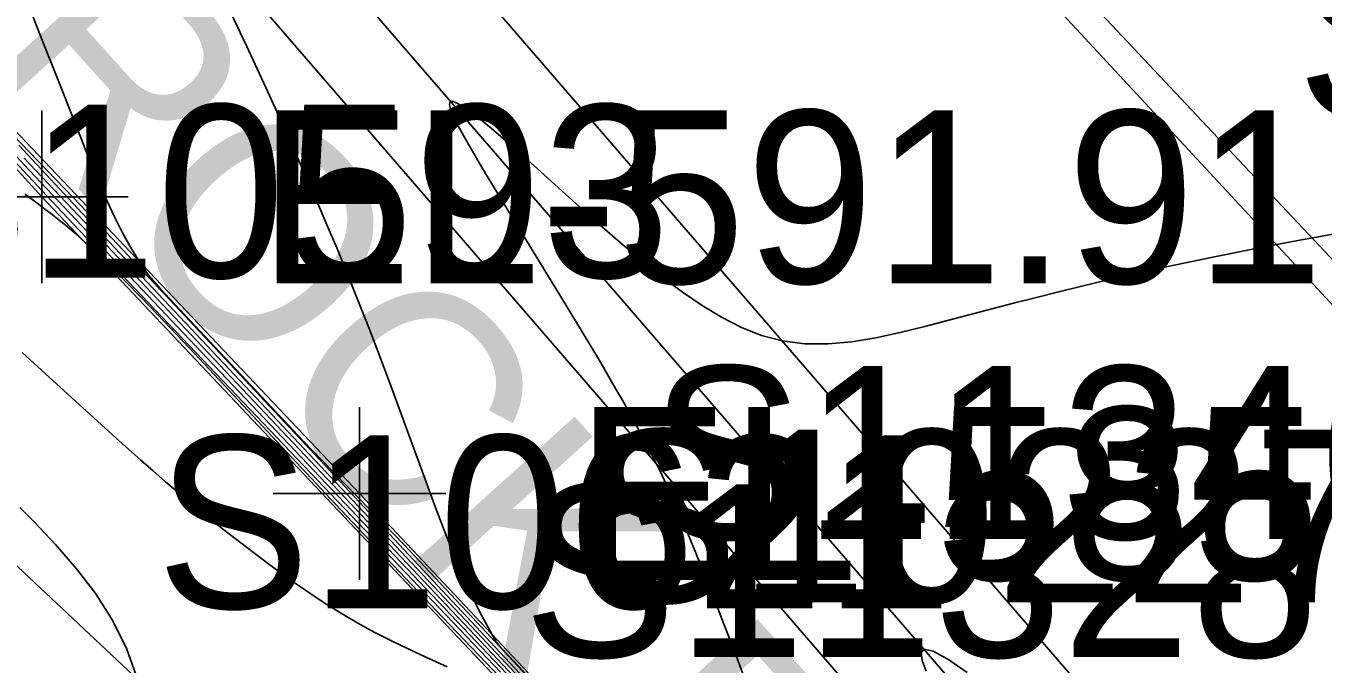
# Model space of a CAD drawing. Extents: x 1729869 to 1735532, y 648588 to 653771.
# Drawn here: x 1730669.18 to 1730699.21, y 652544.71 to 652559.48 of the extents above; entities that cross this region are included whole.
import ezdxf

# ---------------------------------------------------------------- set-up
doc = ezdxf.new("R2010")
doc.units = 0
for name, color, linetype in [('SURVEY - CENTERLINE - Preliminary', 7, 'Continuous'), ('SURVEY - CONTOURS - Index with Text', 7, 'Continuous'), ('SURVEY - CONTOURS - Intermediate with optional Text', 7, 'Continuous'), ('SURVEY - DRAINAGE - Pipes and Culverts', 7, 'Continuous'), ('SURVEY - DRAINAGE - Pipes and Culverts - Points - Numbers', 7, 'Continuous'), ('SURVEY - DTM - Breaklines', 7, 'Continuous'), ('SURVEY - DTM - Breaklines - Points - Elevations', 7, 'Continuous'), ('SURVEY - DTM - Breaklines - Points - Locators', 7, 'Continuous'), ('SURVEY - DTM - Breaklines - Points - Numbers', 7, 'Continuous'), ('SURVEY - NON-TRANSPORTATION - Features', 7, 'Continuous'), ('SURVEY - NON-TRANSPORTATION - Features - Points - Elevations', 7, 'Continuous'), ('SURVEY - NON-TRANSPORTATION - Features - Points - Locators', 7, 'Continuous'), ('SURVEY - NON-TRANSPORTATION - Features - Points - Numbers', 7, 'Continuous'), ('SURVEY - NON-TRANSPORTATION - Features Text', 7, 'Continuous'), ('SURVEY - TRANSPORTATION - Features - Points - Numbers', 7, 'Continuous'), ('SURVEY - UTILITIES - Cable (Underground) with Text', 7, 'Continuous'), ('SURVEY - UTILITIES - Electric (Underground) with Text', 7, 'Continuous')]:
    doc.layers.add(name, color=color, linetype=linetype)

msp = doc.modelspace()

# ---------------------------------------------------------------- linework, layer by layer
at = {"layer": 'SURVEY - CENTERLINE - Preliminary'}
msp.add_arc((1731772.302, 653617.354), 1500, 220.709685, 225.05905, dxfattribs=at)
at = {"layer": 'SURVEY - CONTOURS - Index with Text'}
for points in [[(1730673.915, 652559.802), (1730674.29, 652559.009), (1730674.684, 652558.161), (1730674.946, 652557.591), (1730675.191, 652557.052), (1730675.434, 652556.51), (1730675.675, 652555.967), (1730675.912, 652555.425), (1730676.145, 652554.884), (1730676.372, 652554.345), (1730676.565, 652553.876), (1730676.754, 652553.409), (1730676.939, 652552.944), (1730677.121, 652552.48), (1730677.299, 652552.017), (1730677.617, 652551.174), (1730678.045, 652550.019), (1730678.663, 652548.334), (1730678.9, 652547.711), (1730679.147, 652547.095), (1730679.405, 652546.497), (1730679.677, 652545.929), (1730679.964, 652545.404), (1730680.068, 652545.231), (1730680.154, 652545.114), (1730680.362, 652544.892), (1730680.48, 652544.769), (1730680.983, 652544.232)], [(1730668.011, 652557.474), (1730669.258, 652556.138), (1730670.192, 652555.147), (1730673.25, 652551.926), (1730680.448, 652544.341)]]:
    msp.add_lwpolyline(points, dxfattribs=at)
at = {"layer": 'SURVEY - CONTOURS - Intermediate with optional Text'}
for points in [[(1730669.341, 652559.687), (1730669.553, 652559.159), (1730669.966, 652558.117), (1730670.453, 652556.878), (1730670.642, 652556.404), (1730670.738, 652556.17), (1730670.895, 652555.795), (1730671.057, 652555.425), (1730671.227, 652555.063), (1730671.407, 652554.708), (1730671.6, 652554.362), (1730671.807, 652554.025), (1730672.025, 652553.707), (1730672.284, 652553.408), (1730673.434, 652552.177), (1730673.665, 652551.936), (1730674.16, 652551.412), (1730675.594, 652549.878), (1730676.034, 652549.422), (1730676.841, 652548.601), (1730677.498, 652547.923), (1730677.924, 652547.478), (1730678.776, 652546.578), (1730679.625, 652545.673), (1730681.4, 652543.767)], [(1730667.387, 652558.498), (1730669.259, 652556.566), (1730670.274, 652555.509), (1730671.161, 652554.575), (1730672.385, 652553.276), (1730677.476, 652547.84), (1730681.612, 652543.426)], [(1730699.79, 652554.726), (1730698.628, 652554.516), (1730697.654, 652554.33), (1730696.697, 652554.139), (1730695.762, 652553.944), (1730694.851, 652553.744), (1730693.971, 652553.542), (1730693.124, 652553.338), (1730692.577, 652553.201), (1730692.044, 652553.065), (1730690.517, 652552.665), (1730689.992, 652552.53), (1730689.42, 652552.388), (1730688.856, 652552.265), (1730688.299, 652552.173), (1730687.752, 652552.122), (1730687.214, 652552.125), (1730686.686, 652552.194), (1730686.211, 652552.321), (1730685.745, 652552.506), (1730685.286, 652552.74), (1730684.832, 652553.015), (1730684.383, 652553.323), (1730683.938, 652553.656), (1730683.461, 652554.036), (1730682.989, 652554.429), (1730682.526, 652554.829), (1730682.073, 652555.23), (1730680.934, 652556.254), (1730680.667, 652556.491), (1730680.413, 652556.716), (1730680.172, 652556.924), (1730679.946, 652557.115), (1730679.738, 652557.286), (1730679.562, 652557.424), (1730679.405, 652557.541), (1730679.269, 652557.633), (1730679.156, 652557.698), (1730679.07, 652557.733), (1730679.013, 652557.734), (1730678.989, 652557.71), (1730678.984, 652557.665), (1730678.996, 652557.598), (1730679.025, 652557.514), (1730679.067, 652557.412), (1730679.123, 652557.295), (1730679.223, 652557.1), (1730679.345, 652556.879), (1730679.484, 652556.636), (1730679.673, 652556.313), (1730679.88, 652555.967), (1730680.333, 652555.222), (1730681.448, 652553.405), (1730682.057, 652552.403), (1730682.454, 652551.739), (1730682.83, 652551.095), (1730682.996, 652550.805), (1730683.159, 652550.516), (1730683.317, 652550.228), (1730683.472, 652549.94), (1730683.622, 652549.652), (1730683.768, 652549.362), (1730683.906, 652549.079), (1730684.04, 652548.792), (1730684.172, 652548.502), (1730684.302, 652548.208), (1730684.431, 652547.908), (1730684.644, 652547.397), (1730684.902, 652546.759), (1730685.078, 652546.314), (1730685.278, 652545.8), (1730685.483, 652545.266), (1730685.691, 652544.718), (1730685.898, 652544.16)], [(1730668.703, 652556.576), (1730669.544, 652555.675), (1730670.261, 652554.915), (1730671.389, 652553.73), (1730675.459, 652549.467), (1730680.165, 652544.523)], [(1730669.008, 652556.722), (1730670.478, 652555.152), (1730673.871, 652551.546), (1730679.73, 652545.324), (1730681.812, 652543.108)], [(1730669.128, 652556.434), (1730670.382, 652555.101), (1730680.094, 652544.826), (1730681.73, 652543.091)], [(1730669.152, 652555.594), (1730669.438, 652555.383), (1730669.609, 652555.254), (1730669.779, 652555.123), (1730669.948, 652554.989), (1730670.119, 652554.849), (1730670.293, 652554.701), (1730670.472, 652554.544), (1730670.794, 652554.247), (1730671.132, 652553.921), (1730671.484, 652553.569), (1730671.846, 652553.198), (1730672.217, 652552.811), (1730672.963, 652552.022), (1730676.345, 652548.414), (1730677.541, 652547.147), (1730678.828, 652545.791), (1730680.164, 652544.392)], [(1730669.085, 652551.926), (1730669.712, 652551.351), (1730671.268, 652549.945), (1730671.836, 652549.435), (1730672.122, 652549.182), (1730672.41, 652548.931), (1730672.701, 652548.681), (1730673.051, 652548.389), (1730673.404, 652548.101), (1730673.76, 652547.819), (1730674.118, 652547.541), (1730674.476, 652547.269), (1730674.833, 652547.003), (1730675.105, 652546.805), (1730675.375, 652546.612), (1730675.646, 652546.423), (1730675.916, 652546.241), (1730676.188, 652546.064), (1730676.461, 652545.895), (1730676.859, 652545.663), (1730677.258, 652545.447), (1730677.653, 652545.245), (1730678.042, 652545.056), (1730678.421, 652544.88), (1730678.931, 652544.652)], [(1730669.037, 652548.339), (1730669.363, 652548.009), (1730669.863, 652547.477), (1730670.345, 652546.921), (1730670.792, 652546.336), (1730671.187, 652545.717), (1730671.514, 652545.061), (1730671.756, 652544.363), (1730671.801, 652544.181), (1730671.841, 652543.997), (1730671.874, 652543.809), (1730671.956, 652543.008), (1730671.963, 652542.139), (1730671.911, 652541.193), (1730671.815, 652540.162), (1730671.554, 652537.815), (1730671.275, 652535.132), (1730670.928, 652532.227), (1730670.43, 652529.298), (1730669.699, 652526.544), (1730668.656, 652524.161)], [(1730690.968, 652544.519), (1730690.523, 652544.824), (1730690.181, 652545.011), (1730689.969, 652545.056), (1730689.904, 652544.974), (1730689.926, 652544.799), (1730690.021, 652544.546)]]:
    msp.add_lwpolyline(points, dxfattribs=at)
at = {"layer": 'SURVEY - DRAINAGE - Pipes and Culverts'}
for points in [[(1730512.895, 652786.175), (1730510.921, 652785.238), (1730509.01, 652784.331), (1730529.575, 652738.895), (1730542.512, 652716.131), (1730555.863, 652695.018), (1730571.186, 652675.249), (1730587.607, 652655.144), (1730604.148, 652636.429), (1730621.55, 652618.479), (1730638.49, 652600.017), (1730655.375, 652581.634), (1730671.984, 652562.999), (1730691.967, 652539.874), (1730708.122, 652521.5), (1730712.969, 652515.266), (1730725.951, 652494.834), (1730734.985, 652480.994), (1730736.549, 652482.032), (1730738.368, 652483.239)], [(1730512.895, 652786.175), (1730533.242, 652740.637), (1730545.869, 652718.416), (1730559.219, 652697.303), (1730574.541, 652677.533), (1730590.641, 652657.842), (1730607.182, 652639.127), (1730624.584, 652621.177), (1730641.49, 652602.752), (1730658.376, 652584.369), (1730674.985, 652565.734), (1730694.968, 652542.609), (1730711.287, 652524.043), (1730716.134, 652517.809), (1730729.335, 652497.079), (1730738.368, 652483.239)]]:
    msp.add_lwpolyline(points, dxfattribs=at)
at = {"layer": 'SURVEY - DTM - Breaklines'}
for points in [[(1730510.921, 652785.238), (1730531.27, 652739.7), (1730544.063, 652717.187), (1730557.414, 652696.074), (1730572.737, 652676.305), (1730589.009, 652656.391), (1730605.55, 652637.676), (1730622.952, 652619.726), (1730639.877, 652601.281), (1730656.762, 652582.898), (1730673.371, 652564.264), (1730693.354, 652541.138), (1730709.585, 652522.676), (1730714.432, 652516.442), (1730727.515, 652495.872), (1730736.549, 652482.032)], [(1730441.393, 652642.803), (1730443.373, 652630.982), (1730453.252, 652621.097), (1730462.84, 652612.866), (1730470.362, 652599.998), (1730480.732, 652594.755), (1730532.127, 652571.293), (1730546.64, 652560.001), (1730566.441, 652548.905), (1730603.456, 652529.492), (1730615.327, 652524.96), (1730625.391, 652526.978), (1730642.944, 652518.809), (1730669.4, 652502.967), (1730704.75, 652484.698), (1730707.44, 652490.134), (1730690.003, 652527.227), (1730647.835, 652566.827), (1730612.187, 652598.727), (1730586.615, 652631.581), (1730568.094, 652657.759), (1730545.903, 652690.538), (1730525.357, 652726.957), (1730505.615, 652783.359)], [(1730704.444, 652479.186), (1730708.928, 652479.097), (1730711.495, 652481.171), (1730714.202, 652486.373), (1730713.483, 652492.452), (1730708.044, 652512.3), (1730694.006, 652530.485), (1730676.899, 652548.66), (1730659.715, 652566.765), (1730651.698, 652575.671), (1730650.701, 652574.784)]]:
    msp.add_lwpolyline(points, dxfattribs=at)
at = {"layer": 'SURVEY - DTM - Breaklines - Points - Locators'}
for p, q in [((1730676.899, 652550.66), (1730676.899, 652546.66)), ((1730678.899, 652548.66), (1730674.899, 652548.66))]:
    msp.add_line(p, q, dxfattribs=at)
at = {"layer": 'SURVEY - NON-TRANSPORTATION - Features'}
msp.add_lwpolyline([(1730710.458, 652487.482), (1730711.21, 652489.611), (1730712.425, 652492.635), (1730706.661, 652511.059), (1730696.615, 652526.08), (1730683.271, 652541.005), (1730669.542, 652555.528), (1730656.189, 652570.218), (1730650.701, 652574.784)], dxfattribs=at)
at = {"layer": 'SURVEY - NON-TRANSPORTATION - Features - Points - Locators'}
for p, q in [((1730669.542, 652557.528), (1730669.542, 652553.528)), ((1730671.542, 652555.528), (1730667.542, 652555.528))]:
    msp.add_line(p, q, dxfattribs=at)
at = {"layer": 'SURVEY - UTILITIES - Cable (Underground) with Text'}
msp.add_lwpolyline([(1730597.502, 652665.079), (1730599.046, 652663.251), (1730625.679, 652630.825), (1730654.417, 652601.247), (1730682.35, 652571.431), (1730718.991, 652531.959), (1730750.194, 652496.546), (1730781.071, 652459.247), (1730791.737, 652443.018)], dxfattribs=at)
at = {"layer": 'SURVEY - UTILITIES - Electric (Underground) with Text'}
msp.add_lwpolyline([(1730599.519, 652663.507), (1730626.4, 652631.178), (1730654.718, 652601.611), (1730682.619, 652571.942), (1730719.565, 652532.691), (1730750.691, 652497.343), (1730781.473, 652459.577), (1730792.151, 652443.506)], dxfattribs=at)

# ---------------------------------------------------------------- texts
at = {"layer": 'SURVEY - DRAINAGE - Pipes and Culverts - Points - Numbers'}
for s, p in [('S11346', (1730683.618, 652547.609)), ('S11328', (1730680.68, 652544.874))]:
    msp.add_text(s, height=4, dxfattribs=at).set_placement(p)
at = {"layer": 'SURVEY - DTM - Breaklines - Points - Elevations'}
msp.add_text('EL-585.35', height=4, dxfattribs=at).set_placement((1730681.899, 652546.66))
at = {"layer": 'SURVEY - DTM - Breaklines - Points - Numbers'}
for s, p in [('S10593', (1730665.659, 652553.66)), ('S10227', (1730682.114, 652546.138))]:
    msp.add_text(s, height=4, dxfattribs=at).set_placement(p)
at = {"layer": 'SURVEY - NON-TRANSPORTATION - Features - Points - Elevations'}
msp.add_text('EL-591.91', height=4, dxfattribs=at).set_placement((1730674.542, 652553.528))
at = {"layer": 'SURVEY - NON-TRANSPORTATION - Features - Points - Numbers'}
msp.add_text('S10621', height=4, dxfattribs=at).set_placement((1730672.189, 652546.005))
at = {"layer": 'SURVEY - NON-TRANSPORTATION - Features Text'}
msp.add_text('ROCK FACE', height=5, rotation=312.0673, dxfattribs=at).set_placement((1730667.847, 652558.528))
at = {"layer": 'SURVEY - TRANSPORTATION - Features - Points - Numbers'}
msp.add_text('S13772', height=4, dxfattribs=at).set_placement((1730698.6, 652557.321))

doc.saveas('drawing.dxf')
